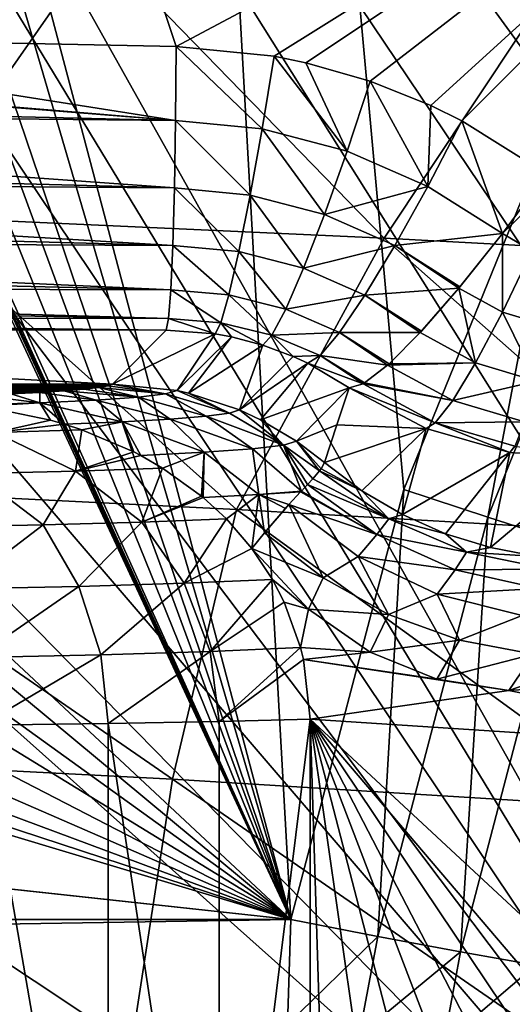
# Model space of a CAD drawing. Header units: metres. Extents: x -109 to 109, y -63 to 140.
# Tile 295 of 480: x 18.43 to 21.45, y 8.79 to 14.82. Entities that reach past the tile are written whole.
import ezdxf

# ---------------------------------------------------------------- set-up
doc = ezdxf.new("R2010")
doc.units = ezdxf.units.M
doc.layers.add('solid_502308_SW0001', color=7, linetype='CONTINUOUS')

msp = doc.modelspace()

# ---------------------------------------------------------------- linework, layer by layer
at = {"layer": 'solid_502308_SW0001'}
for points in [[(20.089565, 9.311624, -14.076515), (18.592478, 36.031166, -14.762904), (14.421707, 30.746977, -14.62716)], [(20.781609, 11.946682, -14.144206), (18.592478, 36.031166, -14.762904), (20.089565, 9.311624, -14.076515)], [(21.80941, 14.478576, -14.209248), (23.154312, 16.85741, -14.270356), (18.592478, 36.031166, -14.762904)], [(20.781609, 11.946682, -14.144206), (21.80941, 14.478576, -14.209248), (18.592478, 36.031166, -14.762904)], [(20.089565, 9.311624, -14.076515), (14.421707, 30.746977, -14.62716), (14.344998, 28.935478, -14.580626)], [(10.340969, 28.17944, -17.962326), (10.498093, 29.799944, -18.003954), (24.23427, 5.269184, -17.373793)], [(10.498093, 29.799944, -18.003954), (24.40147, 7.638824, -17.434666), (24.23427, 5.269184, -17.373793)], [(10.498093, 29.799944, -18.003954), (24.612011, 8.81212, -17.464806), (24.40147, 7.638824, -17.434666)], [(10.498093, 29.799944, -18.003954), (24.905813, 9.967277, -17.49448), (24.612011, 8.81212, -17.464806)], [(10.498093, 29.799944, -18.003954), (25.736076, 12.197985, -17.551785), (24.905813, 9.967277, -17.49448)], [(10.498093, 29.799944, -18.003954), (26.875673, 14.287683, -17.605465), (25.736076, 12.197985, -17.551785)], [(10.498093, 29.799944, -18.003954), (28.300694, 16.192984, -17.654409), (26.875673, 14.287683, -17.605465)], [(20.089565, 9.311624, -14.076515), (14.344998, 28.935478, -14.580626), (14.042736, 27.150932, -14.534783)], [(9.935133, 26.602522, -17.921816), (10.340969, 28.17944, -17.962326), (24.23427, 5.269184, -17.373793)], [(20.089565, 9.311624, -14.076515), (14.042736, 27.150932, -14.534783), (13.807069, 26.396372, -14.515399)], [(9.290736, 25.108032, -17.883425), (9.935133, 26.602522, -17.921816), (24.23427, 5.269184, -17.373793)], [(20.089565, 9.311624, -14.076515), (13.807069, 26.396372, -14.515399), (13.465087, 25.682379, -14.497058)], [(20.089565, 9.311624, -14.076515), (13.465087, 25.682379, -14.497058), (13.025374, 25.0264, -14.480206)], [(8.423227, 23.731112, -17.848055), (9.290736, 25.108032, -17.883425), (24.23427, 5.269184, -17.373793)], [(20.089565, 9.311624, -14.076515), (13.025374, 25.0264, -14.480206), (12.967931, 24.933237, -14.477814)], [(20.089565, 9.311624, -14.076515), (12.967931, 24.933237, -14.477814), (12.946855, 24.881674, -14.476489)], [(20.089565, 9.311624, -14.076515), (12.946855, 24.881674, -14.476489), (12.931717, 24.82807, -14.475112)], [(20.089565, 9.311624, -14.076515), (12.931717, 24.82807, -14.475112), (12.919636, 24.719467, -14.472322)], [(20.089565, 9.311624, -14.076515), (12.919636, 24.719467, -14.472322), (12.911833, 16.021835, -14.248892)], [(7.352897, 22.504335, -17.81654), (8.423227, 23.731112, -17.848055), (24.23427, 5.269184, -17.373793)], [(6.106048, 21.457977, -17.78966), (7.352897, 22.504335, -17.81654), (24.23427, 5.269184, -17.373793)], [(6.106048, 21.457977, -17.78966), (24.23427, 5.269184, -17.373793), (-24.237686, 1.46148, -17.275978)], [(12.929528, 17.230131, 14.23058), (18.542747, 17.199432, 14.180402), (16.078169, 14.726906, 13.994633)], [(18.542747, 17.199432, 14.180402), (19.388533, 14.659878, 13.893546), (16.078169, 14.726906, 13.994633)], [(18.542747, 17.199432, 14.180402), (24.097273, 17.168024, 14.118638), (19.388533, 14.659878, 13.893546)], [(24.097273, 17.168024, 14.118638), (19.989119, 14.599628, 13.866786), (19.388533, 14.659878, 13.893546)], [(24.097273, 17.168024, 14.118638), (20.182318, 14.559854, 13.855034), (19.989119, 14.599628, 13.866786)], [(24.097273, 17.168024, 14.118638), (20.576506, 14.446373, 13.825542), (20.182318, 14.559854, 13.855034)], [(24.097273, 17.168024, 14.118638), (20.946672, 14.297667, 13.790035), (20.576506, 14.446373, 13.825542)], [(24.097273, 17.168024, 14.118638), (21.136452, 14.204185, 13.768365), (20.946672, 14.297667, 13.790035)], [(24.097273, 17.168024, 14.118638), (21.654995, 13.880688, 13.694155), (21.136452, 14.204185, 13.768365)], [(20.089565, 9.311624, -14.076515), (12.911833, 16.021835, -14.248892), (12.844109, 15.340322, -14.231384)], [(17.746483, 13.617778, 17.243286), (18.910347, 15.287499, 17.406885), (16.023283, 15.383112, 17.472355)], [(20.089565, 9.311624, -14.076515), (12.844109, 15.340322, -14.231384), (12.644712, 14.684784, -14.214544)], [(17.746483, 13.617778, 17.243286), (20.6623, 13.48485, 17.117319), (18.910347, 15.287499, 17.406885)], [(20.6623, 13.48485, 17.117319), (21.784285, 15.175661, 17.330973), (18.910347, 15.287499, 17.406885)], [(20.6623, 13.48485, 17.117319), (23.558815, 13.331056, 16.972923), (21.784285, 15.175661, 17.330973)], [(12.70547, 14.366136, 14.003629), (12.708442, 14.741643, 14.075258), (19.384445, 14.206955, 13.778883)], [(12.739715, 14.762098, 14.076401), (19.384445, 14.206955, 13.778883), (12.708442, 14.741643, 14.075258)], [(12.739715, 14.762098, 14.076401), (16.078169, 14.726906, 13.994633), (19.384445, 14.206955, 13.778883)], [(19.384445, 14.206955, 13.778883), (16.078169, 14.726906, 13.994633), (19.388533, 14.659878, 13.893546)], [(20.089565, 9.311624, -14.076515), (12.644712, 14.684784, -14.214544), (12.32111, 14.08047, -14.19902)], [(19.384445, 14.206955, 13.778883), (19.388533, 14.659878, 13.893546), (19.915098, 14.15449, 13.752449)], [(19.915098, 14.15449, 13.752449), (19.388533, 14.659878, 13.893546), (19.989119, 14.599628, 13.866786)], [(19.915098, 14.15449, 13.752449), (19.989119, 14.599628, 13.866786), (20.434555, 14.018517, 13.712191)], [(20.434555, 14.018517, 13.712191), (19.989119, 14.599628, 13.866786), (20.182318, 14.559854, 13.855034)], [(20.434555, 14.018517, 13.712191), (20.182318, 14.559854, 13.855034), (20.576506, 14.446373, 13.825542)], [(21.295227, 11.777367, -14.080526), (21.80941, 14.478576, -14.209248), (20.781609, 11.946682, -14.144206)], [(21.295227, 11.777367, -14.080526), (22.29583, 14.245242, -14.144158), (21.80941, 14.478576, -14.209248)], [(20.434555, 14.018517, 13.712191), (20.576506, 14.446373, 13.825542), (20.928509, 13.80304, 13.657173)], [(20.928509, 13.80304, 13.657173), (20.576506, 14.446373, 13.825542), (20.946672, 14.297667, 13.790035)], [(12.7048, 14.272754, 13.973843), (12.70547, 14.366136, 14.003629), (19.384445, 14.206955, 13.778883)], [(20.928509, 13.80304, 13.657173), (20.946672, 14.297667, 13.790035), (21.136452, 14.204185, 13.768365)], [(12.701762, 13.971614, 13.840932), (12.7048, 14.272754, 13.973843), (19.377474, 13.793008, 13.562315)], [(12.7048, 14.272754, 13.973843), (19.384445, 14.206955, 13.778883), (19.377474, 13.793008, 13.562315)], [(21.295227, 11.777367, -14.080526), (21.784515, 11.619225, -13.901299), (22.29583, 14.245242, -14.144158)], [(19.377474, 13.793008, 13.562315), (19.384445, 14.206955, 13.778883), (19.841297, 13.748465, 13.537069)], [(19.384445, 14.206955, 13.778883), (19.915098, 14.15449, 13.752449), (19.841297, 13.748465, 13.537069)], [(20.928509, 13.80304, 13.657173), (21.136452, 14.204185, 13.768365), (21.385014, 13.514793, 13.586734)], [(21.385014, 13.514793, 13.586734), (21.136452, 14.204185, 13.768365), (21.654995, 13.880688, 13.694155)], [(19.841297, 13.748465, 13.537069), (19.915098, 14.15449, 13.752449), (20.295471, 13.630033, 13.498281)], [(19.915098, 14.15449, 13.752449), (20.434555, 14.018517, 13.712191), (20.295471, 13.630033, 13.498281)], [(20.089565, 9.311624, -14.076515), (12.32111, 14.08047, -14.19902), (11.885954, 13.551033, -14.18542)], [(20.295471, 13.630033, 13.498281), (20.434555, 14.018517, 13.712191), (20.928509, 13.80304, 13.657173)], [(12.700035, 13.841433, 13.763624), (12.701762, 13.971614, 13.840932), (19.377474, 13.793008, 13.562315)], [(21.385014, 13.514793, 13.586734), (21.654995, 13.880688, 13.694155), (21.718313, 13.840873, 13.684581)], [(12.69639, 13.620586, 13.598241), (12.700035, 13.841433, 13.763624), (19.367767, 13.44063, 13.255659)], [(12.700035, 13.841433, 13.763624), (19.377474, 13.793008, 13.562315), (19.367767, 13.44063, 13.255659)], [(21.385014, 13.514793, 13.586734), (21.718313, 13.840873, 13.684581), (21.565556, 13.408715, 13.55886)], [(19.367767, 13.44063, 13.255659), (19.377474, 13.793008, 13.562315), (19.772141, 13.403474, 13.232292)], [(19.377474, 13.793008, 13.562315), (19.841297, 13.748465, 13.537069), (19.772141, 13.403474, 13.232292)], [(20.295471, 13.630033, 13.498281), (20.928509, 13.80304, 13.657173), (20.727066, 13.441073, 13.445271)], [(20.727066, 13.441073, 13.445271), (20.928509, 13.80304, 13.657173), (21.385014, 13.514793, 13.586734)], [(19.772141, 13.403474, 13.232292), (19.841297, 13.748465, 13.537069), (20.168016, 13.301467, 13.195261)], [(19.841297, 13.748465, 13.537069), (20.295471, 13.630033, 13.498281), (20.168016, 13.301467, 13.195261)], [(20.168016, 13.301467, 13.195261), (20.295471, 13.630033, 13.498281), (20.727066, 13.441073, 13.445271)], [(12.693303, 13.472596, 13.456728), (12.69639, 13.620586, 13.598241), (19.367767, 13.44063, 13.255659)], [(16.759062, 11.972929, 17.074905), (19.75819, 11.824689, 16.887125), (17.746483, 13.617778, 17.243286)], [(19.75819, 11.824689, 16.887125), (20.6623, 13.48485, 17.117319), (17.746483, 13.617778, 17.243286)], [(20.089565, 9.311624, -14.076515), (11.885954, 13.551033, -14.18542), (11.35577, 13.11643, -14.174255)], [(20.727066, 13.441073, 13.445271), (21.385014, 13.514793, 13.586734), (21.125267, 13.187456, 13.37771)], [(21.385014, 13.514793, 13.586734), (21.385151, 13.033057, 13.333293), (21.119415, 13.180391, 13.371671)], [(21.125267, 13.187456, 13.37771), (21.385014, 13.514793, 13.586734), (21.119415, 13.180391, 13.371671)], [(21.385014, 13.514793, 13.586734), (21.565556, 13.408715, 13.55886), (21.385151, 13.033057, 13.333293)], [(12.689618, 13.329059, 13.286613), (12.693303, 13.472596, 13.456728), (19.3559, 13.169051, 12.875649)], [(12.693303, 13.472596, 13.456728), (19.367767, 13.44063, 13.255659), (19.3559, 13.169051, 12.875649)], [(19.75819, 11.824689, 16.887125), (22.733349, 11.651278, 16.669493), (20.6623, 13.48485, 17.117319)], [(22.733349, 11.651278, 16.669493), (23.558815, 13.331056, 16.972923), (20.6623, 13.48485, 17.117319)], [(19.3559, 13.169051, 12.875649), (19.367767, 13.44063, 13.255659), (19.711372, 13.138206, 12.854627)], [(19.367767, 13.44063, 13.255659), (19.772141, 13.403474, 13.232292), (19.711372, 13.138206, 12.854627)], [(19.711372, 13.138206, 12.854627), (19.772141, 13.403474, 13.232292), (20.059078, 13.050563, 12.819492)], [(19.772141, 13.403474, 13.232292), (20.168016, 13.301467, 13.195261), (20.059078, 13.050563, 12.819492)], [(20.168016, 13.301467, 13.195261), (20.727066, 13.441073, 13.445271), (20.543856, 13.137451, 13.144027)], [(20.543856, 13.137451, 13.144027), (20.727066, 13.441073, 13.445271), (21.119415, 13.180391, 13.371671)], [(20.727066, 13.441073, 13.445271), (21.125267, 13.187456, 13.37771), (21.119415, 13.180391, 13.371671)], [(21.565556, 13.408715, 13.55886), (21.677874, 12.945162, 13.303636), (21.385151, 13.033057, 13.333293)], [(12.684974, 13.187498, 13.070827), (12.689618, 13.329059, 13.286613), (19.3559, 13.169051, 12.875649)], [(20.059078, 13.050563, 12.819492), (20.168016, 13.301467, 13.195261), (20.543856, 13.137451, 13.144027)], [(12.681747, 13.110304, 12.920238), (12.684974, 13.187498, 13.070827), (19.342525, 12.993094, 12.443025)], [(12.684974, 13.187498, 13.070827), (19.3559, 13.169051, 12.875649), (19.342525, 12.993094, 12.443025)], [(19.342525, 12.993094, 12.443025), (19.3559, 13.169051, 12.875649), (19.662287, 12.967031, 12.424533)], [(19.3559, 13.169051, 12.875649), (19.711372, 13.138206, 12.854627), (19.662287, 12.967031, 12.424533)], [(20.543856, 13.137451, 13.144027), (21.119415, 13.180391, 13.371671), (20.889957, 12.916524, 13.078487)], [(21.119415, 13.180391, 13.371671), (21.220583, 12.721216, 13.01672), (20.881737, 12.907619, 13.06564)], [(20.889957, 12.916524, 13.078487), (21.119415, 13.180391, 13.371671), (20.881737, 12.907619, 13.06564)], [(21.119415, 13.180391, 13.371671), (21.385151, 13.033057, 13.333293), (21.220583, 12.721216, 13.01672)], [(20.089565, 9.311624, -14.076515), (11.35577, 13.11643, -14.174255), (10.750497, 12.793271, -14.165955)], [(12.675519, 13.002548, 12.62814), (12.681747, 13.110304, 12.920238), (19.342525, 12.993094, 12.443025)], [(19.662287, 12.967031, 12.424533), (19.711372, 13.138206, 12.854627), (19.974539, 12.890872, 12.391271)], [(19.711372, 13.138206, 12.854627), (20.059078, 13.050563, 12.819492), (19.974539, 12.890872, 12.391271)], [(20.059078, 13.050563, 12.819492), (20.543856, 13.137451, 13.144027), (20.38879, 12.908607, 12.769746)], [(20.38879, 12.908607, 12.769746), (20.543856, 13.137451, 13.144027), (20.881737, 12.907619, 13.06564)], [(20.543856, 13.137451, 13.144027), (20.889957, 12.916524, 13.078487), (20.881737, 12.907619, 13.06564)], [(19.974539, 12.890872, 12.391271), (20.059078, 13.050563, 12.819492), (20.38879, 12.908607, 12.769746)], [(21.385151, 13.033057, 13.333293), (21.594606, 12.610341, 12.978827), (21.220583, 12.721216, 13.01672)], [(21.385151, 13.033057, 13.333293), (21.677874, 12.945162, 13.303636), (21.594606, 12.610341, 12.978827)], [(12.673126, 12.974282, 12.5158), (12.675519, 13.002548, 12.62814), (19.328379, 12.922361, 11.981397)], [(12.673126, 12.974282, 12.5158), (19.328379, 12.922361, 11.981397), (15.942374, 12.925702, 12.07706)], [(12.675519, 13.002548, 12.62814), (19.342525, 12.993094, 12.443025), (19.328379, 12.922361, 11.981397)], [(19.342525, 12.993094, 12.443025), (19.627859, 12.899213, 11.966248), (19.328379, 12.922361, 11.981397)], [(19.342525, 12.993094, 12.443025), (19.662287, 12.967031, 12.424533), (19.627859, 12.899213, 11.966248)], [(19.662287, 12.967031, 12.424533), (19.727167, 12.881222, 11.957747), (19.627859, 12.899213, 11.966248)], [(19.662287, 12.967031, 12.424533), (19.919128, 12.831051, 11.93554), (19.727167, 12.881222, 11.957747)], [(19.662287, 12.967031, 12.424533), (19.974539, 12.890872, 12.391271), (19.919128, 12.831051, 11.93554)], [(12.665587, 12.928394, 12.154145), (19.328379, 12.922361, 11.981397), (18.998173, 12.592155, 2.525502)], [(13.001827, 12.592155, 2.525502), (12.665587, 12.928394, 12.154145), (18.998173, 12.592155, 2.525502)], [(12.665587, 12.928394, 12.154145), (15.942374, 12.925702, 12.07706), (19.328379, 12.922361, 11.981397)], [(19.627859, 12.899213, 11.966248), (18.998173, 12.592155, 2.525502), (19.328379, 12.922361, 11.981397)], [(19.974539, 12.890872, 12.391271), (20.38879, 12.908607, 12.769746), (20.270266, 12.766925, 12.342686)], [(20.270266, 12.766925, 12.342686), (20.38879, 12.908607, 12.769746), (20.682863, 12.708576, 12.684351)], [(20.38879, 12.908607, 12.769746), (20.691923, 12.716788, 12.705395), (20.682863, 12.708576, 12.684351)], [(20.38879, 12.908607, 12.769746), (20.881737, 12.907619, 13.06564), (20.691923, 12.716788, 12.705395)], [(20.691923, 12.716788, 12.705395), (20.881737, 12.907619, 13.06564), (21.220583, 12.721216, 13.01672)], [(19.393843, 12.552118, 2.513083), (18.998173, 12.592155, 2.525502), (19.627859, 12.899213, 11.966248)], [(19.393843, 12.552118, 2.513083), (19.627859, 12.899213, 11.966248), (19.727167, 12.881222, 11.957747)], [(19.464703, 12.536378, 2.511159), (19.393843, 12.552118, 2.513083), (19.727167, 12.881222, 11.957747)], [(19.464703, 12.536378, 2.511159), (19.727167, 12.881222, 11.957747), (19.919128, 12.831051, 11.93554)], [(19.974539, 12.890872, 12.391271), (20.104805, 12.761766, 11.905729), (19.919128, 12.831051, 11.93554)], [(19.974539, 12.890872, 12.391271), (20.270266, 12.766925, 12.342686), (20.104805, 12.761766, 11.905729)], [(20.089565, 9.311624, -14.076515), (10.750497, 12.793271, -14.165955), (10.093799, 12.594308, -14.160843)], [(19.775326, 12.433937, 2.503889), (19.464703, 12.536378, 2.511159), (19.919128, 12.831051, 11.93554)], [(19.775326, 12.433937, 2.503889), (19.919128, 12.831051, 11.93554), (20.104805, 12.761766, 11.905729)], [(19.775326, 12.433937, 2.503889), (20.104805, 12.761766, 11.905729), (20.19467, 12.720188, 11.887856)], [(20.270266, 12.766925, 12.342686), (20.19467, 12.720188, 11.887856), (20.104805, 12.761766, 11.905729)], [(20.270266, 12.766925, 12.342686), (20.533949, 12.594442, 12.249208), (20.19467, 12.720188, 11.887856)], [(20.270266, 12.766925, 12.342686), (20.541967, 12.599151, 12.278796), (20.533949, 12.594442, 12.249208)], [(20.270266, 12.766925, 12.342686), (20.682863, 12.708576, 12.684351), (20.541967, 12.599151, 12.278796)], [(19.905462, 12.373266, 2.501463), (19.775326, 12.433937, 2.503889), (20.19467, 12.720188, 11.887856)], [(19.905462, 12.373266, 2.501463), (20.19467, 12.720188, 11.887856), (20.448322, 12.570009, 11.821968)], [(20.533949, 12.594442, 12.249208), (20.448322, 12.570009, 11.821968), (20.19467, 12.720188, 11.887856)], [(20.541967, 12.599151, 12.278796), (20.682863, 12.708576, 12.684351), (21.081078, 12.490703, 12.626913)], [(21.220583, 12.721216, 13.01672), (21.081078, 12.490703, 12.626913), (20.682863, 12.708576, 12.684351)], [(20.691923, 12.716788, 12.705395), (21.220583, 12.721216, 13.01672), (20.682863, 12.708576, 12.684351)], [(21.220583, 12.721216, 13.01672), (21.594606, 12.610341, 12.978827), (21.081078, 12.490703, 12.626913)], [(21.594606, 12.610341, 12.978827), (21.521173, 12.3614, 12.582372), (21.081078, 12.490703, 12.626913)], [(-10.093799, 12.594308, -14.160843), (-20.089565, 9.311624, -14.076515), (20.089565, 9.311624, -14.076515)], [(-10.093799, 12.594308, -14.160843), (20.089565, 9.311624, -14.076515), (-9.41083, 12.527102, -14.159117)], [(20.089565, 9.311624, -14.076515), (10.093799, 12.594308, -14.160843), (9.41083, 12.527102, -14.159117)], [(13.001827, 12.592155, 2.525502), (18.998173, 12.592155, 2.525502), (18.971783, 12.58149, 2.220088)], [(13.064105, 12.574282, 2.013698), (13.001827, 12.592155, 2.525502), (18.971783, 12.58149, 2.220088)], [(13.064105, 12.574282, 2.013698), (18.971783, 12.58149, 2.220088), (18.913837, 12.570888, 1.916496)], [(13.086162, 12.570888, 1.916496), (13.064105, 12.574282, 2.013698), (18.913837, 12.570888, 1.916496)], [(13.086162, 12.570888, 1.916496), (18.913837, 12.570888, 1.916496), (18.824358, 12.560493, 1.618817)], [(13.213569, 12.556991, 1.518554), (13.086162, 12.570888, 1.916496), (18.824358, 12.560493, 1.618817)], [(13.213569, 12.556991, 1.518554), (18.824358, 12.560493, 1.618817), (18.704081, 12.550444, 1.331048)], [(13.295919, 12.550444, 1.331048), (13.213569, 12.556991, 1.518554), (18.704081, 12.550444, 1.331048)], [(13.295919, 12.550444, 1.331048), (18.704081, 12.550444, 1.331048), (18.554323, 12.54087, 1.056909)], [(13.44602, 12.540851, 1.056352), (13.295919, 12.550444, 1.331048), (18.554323, 12.54087, 1.056909)], [(18.898369, 12.494463, 0.862055), (18.554323, 12.54087, 1.056909), (18.704081, 12.550444, 1.331048)], [(19.157307, 12.512594, 1.381247), (18.704081, 12.550444, 1.331048), (18.824358, 12.560493, 1.618817)], [(19.157307, 12.512594, 1.381247), (18.898369, 12.494463, 0.862055), (18.704081, 12.550444, 1.331048)], [(19.157307, 12.512594, 1.381247), (18.824358, 12.560493, 1.618817), (18.913837, 12.570888, 1.916496)], [(19.324108, 12.532013, 1.937328), (18.913837, 12.570888, 1.916496), (18.971783, 12.58149, 2.220088)], [(19.324108, 12.532013, 1.937328), (19.157307, 12.512594, 1.381247), (18.913837, 12.570888, 1.916496)], [(19.324108, 12.532013, 1.937328), (18.971783, 12.58149, 2.220088), (18.998173, 12.592155, 2.525502)], [(19.324108, 12.532013, 1.937328), (18.998173, 12.592155, 2.525502), (19.393843, 12.552118, 2.513083)], [(19.714628, 12.414567, 1.9492), (19.324108, 12.532013, 1.937328), (19.393843, 12.552118, 2.513083)], [(19.714628, 12.414567, 1.9492), (19.393843, 12.552118, 2.513083), (19.464703, 12.536378, 2.511159)], [(20.125805, 12.242325, 2.498341), (19.905462, 12.373266, 2.501463), (20.448322, 12.570009, 11.821968)], [(20.372063, 12.341607, 7.107833), (20.125805, 12.242325, 2.498341), (20.448322, 12.570009, 11.821968)], [(20.917816, 12.319025, 11.824753), (20.372063, 12.341607, 7.107833), (20.448322, 12.570009, 11.821968)], [(20.533949, 12.594442, 12.249208), (20.97447, 12.354457, 12.185756), (20.448322, 12.570009, 11.821968)], [(20.97447, 12.354457, 12.185756), (20.917816, 12.319025, 11.824753), (20.448322, 12.570009, 11.821968)], [(20.541967, 12.599151, 12.278796), (21.081078, 12.490703, 12.626913), (20.533949, 12.594442, 12.249208)], [(21.081078, 12.490703, 12.626913), (20.97447, 12.354457, 12.185756), (20.533949, 12.594442, 12.249208)], [(20.089565, 9.311624, -14.076515), (9.41083, 12.527102, -14.159117), (-9.41083, 12.527102, -14.159117)], [(13.44602, 12.540851, 1.056352), (18.554323, 12.54087, 1.056909), (18.376894, 12.531893, 0.79984)], [(18.554775, 12.478136, 0.394499), (18.140667, 12.465039, -0.00012), (18.174061, 12.523623, 0.562992)], [(18.554775, 12.478136, 0.394499), (18.174061, 12.523623, 0.562992), (18.376894, 12.531893, 0.79984)], [(18.554775, 12.478136, 0.394499), (18.376894, 12.531893, 0.79984), (18.554323, 12.54087, 1.056909)], [(18.898369, 12.494463, 0.862055), (18.554775, 12.478136, 0.394499), (18.554323, 12.54087, 1.056909)], [(19.059742, 12.361183, 0.420504), (18.554775, 12.478136, 0.394499), (18.898369, 12.494463, 0.862055)], [(19.352867, 12.377775, 0.895625), (18.898369, 12.494463, 0.862055), (19.157307, 12.512594, 1.381247)], [(19.352867, 12.377775, 0.895625), (19.059742, 12.361183, 0.420504), (18.898369, 12.494463, 0.862055)], [(19.572807, 12.395697, 1.408847), (19.157307, 12.512594, 1.381247), (19.324108, 12.532013, 1.937328)], [(19.572807, 12.395697, 1.408847), (19.352867, 12.377775, 0.895625), (19.157307, 12.512594, 1.381247)], [(19.714628, 12.414567, 1.9492), (19.572807, 12.395697, 1.408847), (19.324108, 12.532013, 1.937328)], [(19.714628, 12.414567, 1.9492), (19.464703, 12.536378, 2.511159), (19.775326, 12.433937, 2.503889)], [(21.081078, 12.490703, 12.626913), (21.521173, 12.3614, 12.582372), (20.97447, 12.354457, 12.185756)], [(18.554775, 12.478136, 0.394499), (18.203674, 12.456557, 0.00003), (18.140667, 12.465039, -0.00012)], [(18.554775, 12.478136, 0.394499), (18.620197, 12.371319, 0.000132), (18.203674, 12.456557, 0.00003)], [(18.280903, 12.294698, -0.472252), (18.203674, 12.456557, 0.00003), (18.620197, 12.371319, 0.000132)], [(18.554775, 12.478136, 0.394499), (18.704655, 12.346867, 0.000018), (18.620197, 12.371319, 0.000132)], [(19.059742, 12.361183, 0.420504), (18.704655, 12.346867, 0.000018), (18.554775, 12.478136, 0.394499)], [(19.714628, 12.414567, 1.9492), (19.775326, 12.433937, 2.503889), (20.045914, 12.218713, 1.822163)], [(20.045914, 12.218713, 1.822163), (19.775326, 12.433937, 2.503889), (19.905462, 12.373266, 2.501463)], [(18.704655, 12.346867, 0.000018), (18.280903, 12.294698, -0.472252), (18.620197, 12.371319, 0.000132)], [(19.352867, 12.377775, 0.895625), (19.560799, 12.174419, 0.553769), (19.059742, 12.361183, 0.420504)], [(19.572807, 12.395697, 1.408847), (19.855852, 12.195859, 1.16772), (19.352867, 12.377775, 0.895625)], [(19.352867, 12.377775, 0.895625), (19.855852, 12.195859, 1.16772), (19.560799, 12.174419, 0.553769)], [(19.714628, 12.414567, 1.9492), (20.045914, 12.218713, 1.822163), (19.572807, 12.395697, 1.408847)], [(19.572807, 12.395697, 1.408847), (20.045914, 12.218713, 1.822163), (19.855852, 12.195859, 1.16772)], [(20.045914, 12.218713, 1.822163), (19.905462, 12.373266, 2.501463), (20.125805, 12.242325, 2.498341)], [(18.704655, 12.346867, 0.000018), (18.811852, 12.311756, -0.000154), (18.280903, 12.294698, -0.472252)], [(18.773155, 12.058902, -0.552842), (18.280903, 12.294698, -0.472252), (18.811852, 12.311756, -0.000154)], [(19.059742, 12.361183, 0.420504), (18.811852, 12.311756, -0.000154), (18.704655, 12.346867, 0.000018)], [(18.773155, 12.058902, -0.552842), (18.811852, 12.311756, -0.000154), (19.130026, 12.176595, -0.000113)], [(19.059742, 12.361183, 0.420504), (19.130026, 12.176595, -0.000113), (18.811852, 12.311756, -0.000154)], [(19.059742, 12.361183, 0.420504), (19.171721, 12.154901, -0.000048), (19.130026, 12.176595, -0.000113)], [(19.059742, 12.361183, 0.420504), (19.560799, 12.174419, 0.553769), (19.171721, 12.154901, -0.000048)], [(20.372063, 12.341607, 7.107833), (20.296101, 12.111829, 2.496951), (20.125805, 12.242325, 2.498341)], [(20.917816, 12.319025, 11.824753), (20.296101, 12.111829, 2.496951), (20.372063, 12.341607, 7.107833)], [(20.525791, 11.938277, 2.510555), (20.296101, 12.111829, 2.496951), (20.917816, 12.319025, 11.824753)], [(20.773983, 11.792247, 2.522344), (20.525791, 11.938277, 2.510555), (20.917816, 12.319025, 11.824753)], [(20.773983, 11.792247, 2.522344), (20.917816, 12.319025, 11.824753), (21.429928, 12.173138, 11.825708)], [(20.97447, 12.354457, 12.185756), (21.429928, 12.173138, 11.825708), (20.917816, 12.319025, 11.824753)], [(21.521173, 12.3614, 12.582372), (21.461697, 12.212311, 12.136523), (20.97447, 12.354457, 12.185756)], [(20.97447, 12.354457, 12.185756), (21.461697, 12.212311, 12.136523), (21.429928, 12.173138, 11.825708)], [(18.773155, 12.058902, -0.552842), (18.161037, 12.043482, -0.994416), (18.280903, 12.294698, -0.472252)], [(19.89443, 11.916319, 0.531952), (19.560799, 12.174419, 0.553769), (19.855852, 12.195859, 1.16772)], [(20.155523, 11.936968, 1.106843), (19.855852, 12.195859, 1.16772), (20.045914, 12.218713, 1.822163)], [(20.155523, 11.936968, 1.106843), (19.89443, 11.916319, 0.531952), (19.855852, 12.195859, 1.16772)], [(20.266695, 12.061439, 1.895546), (20.045914, 12.218713, 1.822163), (20.125805, 12.242325, 2.498341)], [(20.192137, 11.976403, 1.310088), (20.155523, 11.936968, 1.106843), (20.045914, 12.218713, 1.822163)], [(20.225119, 12.012556, 1.527316), (20.192137, 11.976403, 1.310088), (20.045914, 12.218713, 1.822163)], [(20.266695, 12.061439, 1.895546), (20.225119, 12.012556, 1.527316), (20.045914, 12.218713, 1.822163)], [(20.275467, 12.072998, 2.002991), (20.125805, 12.242325, 2.498341), (20.296101, 12.111829, 2.496951)], [(20.275467, 12.072998, 2.002991), (20.266695, 12.061439, 1.895546), (20.125805, 12.242325, 2.498341)], [(21.461697, 12.212311, 12.136523), (21.961889, 12.138976, 11.824767), (21.429928, 12.173138, 11.825708)], [(19.171721, 12.154901, -0.000048), (18.773155, 12.058902, -0.552842), (19.130026, 12.176595, -0.000113)], [(19.171721, 12.154901, -0.000048), (19.30578, 12.077586, 0.000083), (18.773155, 12.058902, -0.552842)], [(19.560799, 12.174419, 0.553769), (19.30578, 12.077586, 0.000083), (19.171721, 12.154901, -0.000048)], [(19.560799, 12.174419, 0.553769), (19.544312, 11.905493, 0.000056), (19.30578, 12.077586, 0.000083)], [(19.560799, 12.174419, 0.553769), (19.55381, 11.897517, 0.000032), (19.544312, 11.905493, 0.000056)], [(19.89443, 11.916319, 0.531952), (19.55381, 11.897517, 0.000032), (19.560799, 12.174419, 0.553769)], [(21.037384, 11.67569, 2.532163), (20.773983, 11.792247, 2.522344), (21.429928, 12.173138, 11.825708)], [(21.312496, 11.590155, 2.539879), (21.037384, 11.67569, 2.532163), (21.429928, 12.173138, 11.825708)], [(21.312496, 11.590155, 2.539879), (21.429928, 12.173138, 11.825708), (21.961889, 12.138976, 11.824767)], [(21.595663, 11.536778, 2.545391), (21.312496, 11.590155, 2.539879), (21.961889, 12.138976, 11.824767)], [(19.17832, 11.74704, -0.598733), (18.773155, 12.058902, -0.552842), (19.30578, 12.077586, 0.000083)], [(19.17832, 11.74704, -0.598733), (19.30578, 12.077586, 0.000083), (19.544312, 11.905493, 0.000056)], [(20.525791, 11.938277, 2.510555), (20.266695, 12.061439, 1.895546), (20.275467, 12.072998, 2.002991)], [(20.525791, 11.938277, 2.510555), (20.275467, 12.072998, 2.002991), (20.296101, 12.111829, 2.496951)], [(18.574757, 11.729736, -1.094237), (17.895382, 11.716293, -1.479191), (18.161037, 12.043482, -0.994416)], [(18.574757, 11.729736, -1.094237), (18.161037, 12.043482, -0.994416), (18.773155, 12.058902, -0.552842)], [(19.17832, 11.74704, -0.598733), (18.574757, 11.729736, -1.094237), (18.773155, 12.058902, -0.552842)], [(20.689655, 11.765637, 1.929105), (20.192137, 11.976403, 1.310088), (20.225119, 12.012556, 1.527316)], [(20.689655, 11.765637, 1.929105), (20.225119, 12.012556, 1.527316), (20.266695, 12.061439, 1.895546)], [(20.689655, 11.765637, 1.929105), (20.266695, 12.061439, 1.895546), (20.525791, 11.938277, 2.510555)], [(16.43251, 10.323588, 16.865856), (19.367168, 10.171321, 16.612806), (16.759062, 11.972929, 17.074905)], [(19.367168, 10.171321, 16.612806), (19.75819, 11.824689, 16.887125), (16.759062, 11.972929, 17.074905)], [(20.621969, 9.209385, -14.014265), (20.781609, 11.946682, -14.144206), (20.089565, 9.311624, -14.076515)], [(20.616371, 11.670061, 1.359228), (20.155523, 11.936968, 1.106843), (20.192137, 11.976403, 1.310088)], [(20.616371, 11.670061, 1.359228), (20.192137, 11.976403, 1.310088), (20.689655, 11.765637, 1.929105)], [(20.621969, 9.209385, -14.014265), (21.295227, 11.777367, -14.080526), (20.781609, 11.946682, -14.144206)], [(19.55381, 11.897517, 0.000032), (19.17832, 11.74704, -0.598733), (19.544312, 11.905493, 0.000056)], [(19.55381, 11.897517, 0.000032), (19.695824, 11.765611, 0.000076), (19.17832, 11.74704, -0.598733)], [(19.89443, 11.916319, 0.531952), (19.695824, 11.765611, 0.000076), (19.55381, 11.897517, 0.000032)], [(19.89443, 11.916319, 0.531952), (19.851259, 11.58518), (19.695824, 11.765611, 0.000076)], [(19.92889, 11.681664, 0.225515), (19.851259, 11.58518), (19.89443, 11.916319, 0.531952)], [(20.15033, 11.931382, 1.080309), (19.89443, 11.916319, 0.531952), (20.155523, 11.936968, 1.106843)], [(20.078543, 11.853498, 0.75438), (19.89443, 11.916319, 0.531952), (20.15033, 11.931382, 1.080309)], [(20.057877, 11.830681, 0.6715), (19.92889, 11.681664, 0.225515), (19.89443, 11.916319, 0.531952)], [(20.078543, 11.853498, 0.75438), (20.057877, 11.830681, 0.6715), (19.89443, 11.916319, 0.531952)], [(20.616371, 11.670061, 1.359228), (20.078543, 11.853498, 0.75438), (20.15033, 11.931382, 1.080309)], [(20.616371, 11.670061, 1.359228), (20.15033, 11.931382, 1.080309), (20.155523, 11.936968, 1.106843)], [(20.689655, 11.765637, 1.929105), (20.525791, 11.938277, 2.510555), (20.773983, 11.792247, 2.522344)], [(19.367168, 10.171321, 16.612806), (22.275297, 9.993217, 16.31949), (19.75819, 11.824689, 16.887125)], [(22.275297, 9.993217, 16.31949), (22.733349, 11.651278, 16.669493), (19.75819, 11.824689, 16.887125)], [(20.078543, 11.853498, 0.75438), (19.92889, 11.681664, 0.225515), (20.057877, 11.830681, 0.6715)], [(20.287851, 11.404694, 0.329365), (19.92889, 11.681664, 0.225515), (20.078543, 11.853498, 0.75438)], [(20.50337, 11.534926, 0.825516), (20.078543, 11.853498, 0.75438), (20.616371, 11.670061, 1.359228)], [(20.287851, 11.404694, 0.329365), (20.078543, 11.853498, 0.75438), (20.50337, 11.534926, 0.825516)], [(19.437777, 11.372382, -0.665707), (19.17832, 11.74704, -0.598733), (19.695824, 11.765611, 0.000076)], [(19.437777, 11.372382, -0.665707), (19.695824, 11.765611, 0.000076), (19.851259, 11.58518)], [(20.616371, 11.670061, 1.359228), (20.689655, 11.765637, 1.929105), (21.164652, 11.561729, 1.945488)], [(20.621969, 9.209385, -14.014265), (21.129503, 9.115028, -13.835727), (21.295227, 11.777367, -14.080526)], [(20.689655, 11.765637, 1.929105), (20.773983, 11.792247, 2.522344), (21.037384, 11.67569, 2.532163)], [(21.164652, 11.561729, 1.945488), (20.689655, 11.765637, 1.929105), (21.037384, 11.67569, 2.532163)], [(21.129503, 9.115028, -13.835727), (21.784515, 11.619225, -13.901299), (21.295227, 11.777367, -14.080526)], [(18.060844, 11.337871, -1.65401), (17.895382, 11.716293, -1.479191), (18.574757, 11.729736, -1.094237)], [(18.793344, 11.352982, -1.221284), (18.060844, 11.337871, -1.65401), (18.574757, 11.729736, -1.094237)], [(18.793344, 11.352982, -1.221284), (18.574757, 11.729736, -1.094237), (19.17832, 11.74704, -0.598733)], [(19.437777, 11.372382, -0.665707), (18.793344, 11.352982, -1.221284), (19.17832, 11.74704, -0.598733)], [(20.287851, 11.404694, 0.329365), (19.851259, 11.58518), (19.92889, 11.681664, 0.225515)], [(20.50337, 11.534926, 0.825516), (20.616371, 11.670061, 1.359228), (21.09527, 11.454863, 1.378265)], [(21.09527, 11.454863, 1.378265), (20.616371, 11.670061, 1.359228), (21.164652, 11.561729, 1.945488)], [(21.164652, 11.561729, 1.945488), (21.037384, 11.67569, 2.532163), (21.312496, 11.590155, 2.539879)], [(19.977331, 11.395144), (19.437777, 11.372382, -0.665707), (19.851259, 11.58518)], [(20.198315, 11.212562), (19.977331, 11.395144), (19.851259, 11.58518)], [(20.198315, 11.212562), (19.851259, 11.58518), (20.287851, 11.404694, 0.329365)], [(21.129503, 9.115028, -13.835727), (21.587389, 9.033121, -13.549375), (21.784515, 11.619225, -13.901299)], [(21.164652, 11.561729, 1.945488), (21.312496, 11.590155, 2.539879), (21.595663, 11.536778, 2.545391)], [(20.688917, 11.180764, 0.37811), (20.287851, 11.404694, 0.329365), (20.50337, 11.534926, 0.825516)], [(20.986252, 11.305132, 0.852849), (20.50337, 11.534926, 0.825516), (21.09527, 11.454863, 1.378265)], [(20.688917, 11.180764, 0.37811), (20.50337, 11.534926, 0.825516), (20.986252, 11.305132, 0.852849)], [(21.09527, 11.454863, 1.378265), (21.164652, 11.561729, 1.945488), (21.671413, 11.458512, 1.944627)], [(21.671413, 11.458512, 1.944627), (21.164652, 11.561729, 1.945488), (21.595663, 11.536778, 2.545391)], [(21.607973, 11.340634, 1.368135), (21.09527, 11.454863, 1.378265), (21.671413, 11.458512, 1.944627)], [(20.198315, 11.212562), (20.287851, 11.404694, 0.329365), (20.688917, 11.180764, 0.37811)], [(20.986252, 11.305132, 0.852849), (21.09527, 11.454863, 1.378265), (21.607973, 11.340634, 1.368135)], [(18.162104, 10.918056, -1.75994), (18.060844, 11.337871, -1.65401), (18.793344, 11.352982, -1.221284)], [(18.927124, 10.934186, -1.29803), (18.162104, 10.918056, -1.75994), (18.793344, 11.352982, -1.221284)], [(18.927124, 10.934186, -1.29803), (18.793344, 11.352982, -1.221284), (19.437777, 11.372382, -0.665707)], [(19.596508, 10.954867, -0.705807), (18.927124, 10.934186, -1.29803), (19.437777, 11.372382, -0.665707)], [(19.596508, 10.954867, -0.705807), (19.437777, 11.372382, -0.665707), (19.977331, 11.395144)], [(20.049488, 11.256051), (19.596508, 10.954867, -0.705807), (19.977331, 11.395144)], [(20.198315, 11.212562), (20.049488, 11.256051), (19.977331, 11.395144)], [(21.505455, 11.175128, 0.836871), (20.986252, 11.305132, 0.852849), (21.607973, 11.340634, 1.368135)], [(21.123013, 11.022978, 0.384221), (20.688917, 11.180764, 0.37811), (20.986252, 11.305132, 0.852849)], [(21.123013, 11.022978, 0.384221), (20.986252, 11.305132, 0.852849), (21.505455, 11.175128, 0.836871)], [(20.049488, 11.256051), (20.150181, 10.979289), (19.596508, 10.954867, -0.705807)], [(20.198315, 11.212562), (20.150181, 10.979289), (20.049488, 11.256051)], [(20.57675, 10.949699), (20.150181, 10.979289), (20.198315, 11.212562)], [(20.57675, 10.949699), (20.198315, 11.212562), (20.688917, 11.180764, 0.37811)], [(20.57675, 10.949699), (20.688917, 11.180764, 0.37811), (21.123013, 11.022978, 0.384221)], [(21.575317, 10.936722, 0.34749), (21.123013, 11.022978, 0.384221), (21.505455, 11.175128, 0.836871)], [(20.150181, 10.979289), (19.650854, 10.525447, -0.716324), (19.596508, 10.954867, -0.705807)], [(20.168558, 10.904335), (19.650854, 10.525447, -0.716324), (20.150181, 10.979289)], [(20.57675, 10.949699), (20.168558, 10.904335), (20.150181, 10.979289)], [(20.984434, 10.785335), (20.57675, 10.949699), (21.123013, 11.022978, 0.384221)], [(20.984434, 10.785335), (21.123013, 11.022978, 0.384221), (21.575317, 10.936722, 0.34749)], [(18.927124, 10.934186, -1.29803), (18.196262, 10.502916, -1.791818), (18.162104, 10.918056, -1.75994)], [(18.927124, 10.934186, -1.29803), (18.972641, 10.512795, -1.320373), (18.196262, 10.502916, -1.791818)], [(19.596508, 10.954867, -0.705807), (18.972641, 10.512795, -1.320373), (18.927124, 10.934186, -1.29803)], [(19.596508, 10.954867, -0.705807), (19.650854, 10.525447, -0.716324), (18.972641, 10.512795, -1.320373)], [(20.984434, 10.785335), (20.168558, 10.904335), (20.57675, 10.949699)], [(21.425434, 10.716098), (20.984434, 10.785335), (21.575317, 10.936722, 0.34749)], [(21.425434, 10.716098), (21.575317, 10.936722, 0.34749), (22.030394, 10.924942, 0.269169)], [(21.906931, 10.747095), (21.425434, 10.716098), (22.030394, 10.924942, 0.269169)], [(20.168558, 10.904335), (20.208324, 10.540458), (19.650854, 10.525447, -0.716324)], [(21.425434, 10.716098), (20.208324, 10.540458), (20.168558, 10.904335)], [(21.425434, 10.716098), (20.168558, 10.904335), (20.984434, 10.785335)], [(23.307041, 10.33764), (21.425434, 10.716098), (21.906931, 10.747095)], [(23.307041, 10.33764), (20.208324, 10.540458), (21.425434, 10.716098)], [(18.196262, 10.502916, -1.791818), (18.972191, 6.046119, -1.320671), (18.195894, 6.062578, -1.792003)], [(18.196262, 10.502916, -1.791818), (18.972641, 10.512795, -1.320373), (18.972191, 6.046119, -1.320671)], [(18.972641, 10.512795, -1.320373), (19.650181, 6.025038, -0.717003), (18.972191, 6.046119, -1.320671)], [(18.972641, 10.512795, -1.320373), (19.650854, 10.525447, -0.716324), (19.650181, 6.025038, -0.717003)], [(20.208324, 10.540458), (20.208324, 6), (19.650181, 6.025038, -0.717003)], [(19.650854, 10.525447, -0.716324), (20.208324, 10.540458), (19.650181, 6.025038, -0.717003)], [(20.348932, 6), (20.208324, 6), (20.208324, 10.540458)], [(20.851301, 6.051015), (20.348932, 6), (20.208324, 10.540458)], [(22.689974, 7.625578), (20.208324, 10.540458), (22.817688, 8.114251)], [(23.307041, 10.33764), (22.817688, 8.114251), (20.208324, 10.540458)], [(22.467024, 7.17314), (20.208324, 10.540458), (22.689974, 7.625578)], [(22.157492, 6.774454), (20.208324, 10.540458), (22.467024, 7.17314)], [(21.774225, 6.446239), (20.208324, 10.540458), (22.157492, 6.774454)], [(21.332651, 6.201712), (20.208324, 10.540458), (21.774225, 6.446239)], [(20.851301, 6.051015), (20.208324, 10.540458), (21.332651, 6.201712)], [(16.224001, 8.691222, 16.635551), (19.11552, 8.541694, 16.308931), (16.43251, 10.323588, 16.865856)], [(19.11552, 8.541694, 16.308931), (19.367168, 10.171321, 16.612806), (16.43251, 10.323588, 16.865856)], [(19.11552, 8.541694, 16.308931), (21.977892, 8.366802, 15.930319), (19.367168, 10.171321, 16.612806)], [(21.977892, 8.366802, 15.930319), (22.275297, 9.993217, 16.31949), (19.367168, 10.171321, 16.612806)], [(20.089565, 9.311624, -14.076515), (-20.089565, 9.311624, -14.076515), (-20.069481, 8.670369, -13.990245)], [(20.069481, 8.670369, -13.990245), (20.089565, 9.311624, -14.076515), (-20.069481, 8.670369, -13.990245)], [(20.621969, 9.209385, -14.014265), (20.089565, 9.311624, -14.076515), (20.069481, 8.670369, -13.990245)], [(20.509344, 8.602826, -13.932051), (20.621969, 9.209385, -14.014265), (20.069481, 8.670369, -13.990245)], [(20.509344, 8.602826, -13.932051), (21.129503, 9.115028, -13.835727), (20.621969, 9.209385, -14.014265)], [(21.02494, 8.551906, -13.759027), (21.129503, 9.115028, -13.835727), (20.509344, 8.602826, -13.932051)], [(21.02494, 8.551906, -13.759027), (21.587389, 9.033121, -13.549375), (21.129503, 9.115028, -13.835727)], [(21.494917, 8.535197, -13.481159), (21.587389, 9.033121, -13.549375), (21.02494, 8.551906, -13.759027)]]:
    msp.add_3dface(points, dxfattribs=at)

doc.saveas('drawing.dxf')
